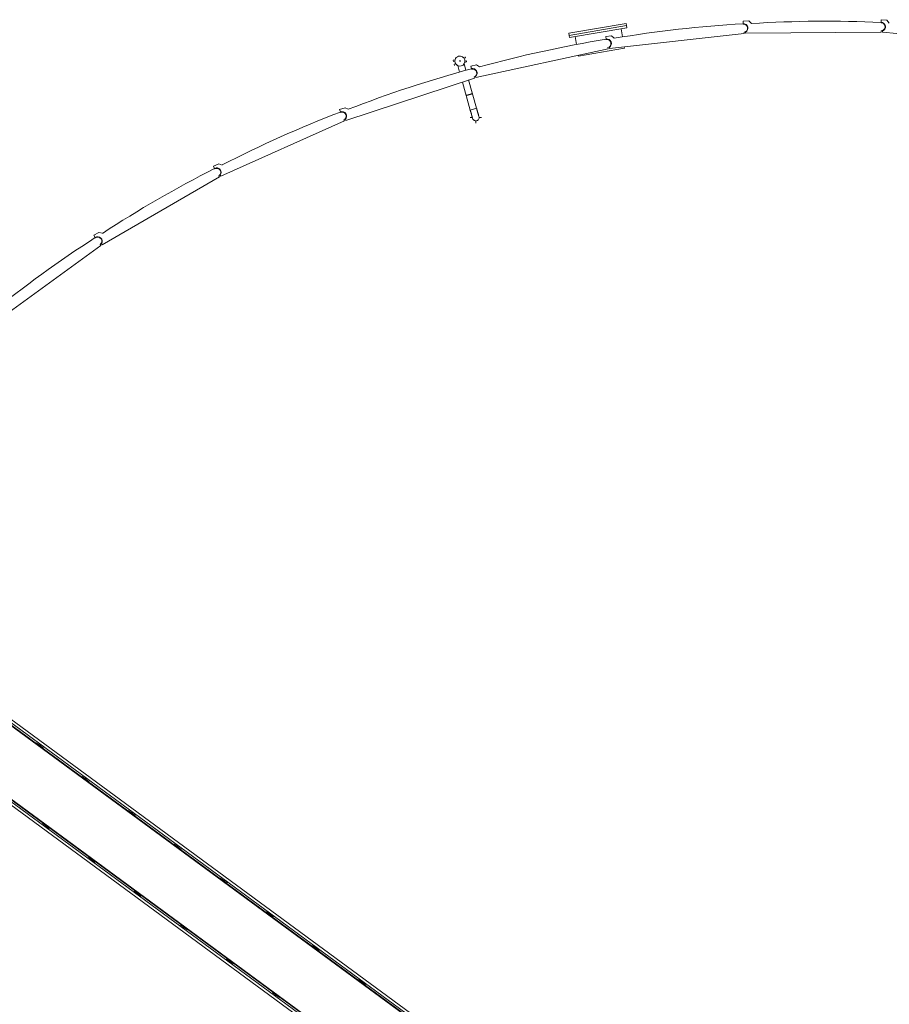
# Model space of a CAD drawing. Header units: metres. Extents: x 135583 to 135939, y 457896 to 458258.
# Tile 597 of 599: x 135753 to 135769, y 458198 to 458215. Entities that reach past the tile are written whole.
import ezdxf

# ---------------------------------------------------------------- set-up
doc = ezdxf.new("R2010")
doc.units = ezdxf.units.M
doc.linetypes.add('Hidden', pattern=[4, 2, -2])
doc.layers.add('NIEUWE INSTALLATIE', color=250, linetype='Continuous', lineweight=0)

msp = doc.modelspace()

# ---------------------------------------------------------------- linework, layer by layer
at = {"layer": 'NIEUWE INSTALLATIE'}
for p, q in [((135766.175, 458214.744), (135766.075, 458214.743)), ((135766.075, 458214.743), (135766.075, 458214.698)), ((135766.22, 458214.699), (135766.175, 458214.744)), ((135768.488, 458214.766), (135768.484, 458214.721)), ((135768.587, 458214.757), (135768.488, 458214.766)), ((135768.628, 458214.708), (135768.587, 458214.757)), ((135763.032, 458214.53), (135764.032, 458214.701)), ((135763.038, 458214.492), (135764.039, 458214.663)), ((135763.038, 458214.492), (135764.039, 458214.663)), ((135763.045, 458214.455), (135764.045, 458214.626)), ((135763.97, 458214.465), (135763.945, 458214.609)), ((135764.039, 458214.663), (135764.032, 458214.701)), ((135764.045, 458214.626), (135764.039, 458214.663)), ((135766.077, 458214.688), (135766.076, 458214.695)), ((135768.484, 458214.712), (135768.484, 458214.719)), ((135768.485, 458214.549), (135768.485, 458214.572)), ((135768.512, 458214.568), (135768.51, 458214.548)), ((135763.032, 458214.53), (135763.038, 458214.492)), ((135763.038, 458214.492), (135763.045, 458214.455)), ((135763.144, 458214.472), (135763.168, 458214.333)), ((135763.777, 458214.482), (135763.677, 458214.471)), ((135763.677, 458214.471), (135763.682, 458214.427)), ((135763.685, 458214.417), (135763.683, 458214.424)), ((135763.744, 458214.262), (135766.095, 458214.527)), ((135763.826, 458214.443), (135763.777, 458214.482)), ((135766.095, 458214.527), (135766.092, 458214.549)), ((135766.119, 458214.528), (135768.485, 458214.549)), ((135766.119, 458214.548), (135766.119, 458214.528)), ((135768.51, 458214.548), (135770.866, 458214.326)), ((135761.408, 458213.754), (135763.719, 458214.258)), ((135764.004, 458214.267), (135763.603, 458214.198)), ((135763.719, 458214.258), (135763.714, 458214.28)), ((135763.741, 458214.282), (135763.744, 458214.262)), ((135764.004, 458214.267), (135764, 458214.291)), ((135761.012, 458214.058), (135761.045, 458214.067)), ((135761.012, 458214.058), (135761.017, 458214.038)), ((135761.017, 458214.038), (135761.037, 458214.044)), ((135761.134, 458214.051), (135761.123, 458214.047)), ((135761.123, 458214.047), (135761.126, 458214.036)), ((135761.126, 458214.036), (135761.137, 458214.039)), ((135761.137, 458214.039), (135761.134, 458214.051)), ((135761.209, 458214.092), (135761.229, 458214.098)), ((135761.229, 458214.098), (135761.223, 458214.117)), ((135761.243, 458214.048), (135761.223, 458214.042)), ((135761.248, 458214.029), (135761.243, 458214.048)), ((135763.2, 458214.145), (135763.203, 458214.13)), ((135763.603, 458214.198), (135763.203, 458214.13)), ((135761.051, 458213.994), (135761.031, 458213.988)), ((135761.031, 458213.988), (135761.036, 458213.969)), ((135761.093, 458213.965), (135761.125, 458213.851)), ((135761.235, 458213.882), (135761.203, 458213.996)), ((135761.248, 458214.029), (135761.215, 458214.019)), ((135761.418, 458213.976), (135761.32, 458213.955)), ((135761.32, 458213.955), (135761.33, 458213.911)), ((135761.333, 458213.902), (135761.331, 458213.909)), ((135761.471, 458213.942), (135761.418, 458213.976)), ((135759.136, 458213.008), (135761.384, 458213.747)), ((135761.421, 458213.22), (135761.282, 458213.714)), ((135761.384, 458213.747), (135761.377, 458213.769)), ((135761.403, 458213.773), (135761.408, 458213.754)), ((135761.173, 458213.678), (135761.311, 458213.189)), ((135759.124, 458213.23), (135759.029, 458213.199)), ((135759.029, 458213.199), (135759.043, 458213.156)), ((135759.181, 458213.201), (135759.124, 458213.23)), ((135761.366, 458213.204), (135761.311, 458213.189)), ((135761.311, 458213.189), (135761.366, 458213.204)), ((135761.421, 458213.22), (135761.366, 458213.204)), ((135761.366, 458213.204), (135761.421, 458213.22)), ((135759.047, 458213.147), (135759.044, 458213.154)), ((135759.113, 458212.999), (135759.104, 458213.019)), ((135759.13, 458213.027), (135759.136, 458213.008)), ((135761.307, 458213.058), (135761.352, 458213.058)), ((135761.407, 458212.958), (135761.407, 458213.007)), ((135761.459, 458213.058), (135761.507, 458213.058)), ((135756.954, 458212.032), (135759.113, 458212.999)), ((135756.918, 458212.252), (135756.827, 458212.211)), ((135756.827, 458212.211), (135756.845, 458212.17)), ((135756.85, 458212.162), (135756.847, 458212.168)), ((135756.978, 458212.229), (135756.918, 458212.252)), ((135754.883, 458210.837), (135756.932, 458212.021)), ((135756.932, 458212.021), (135756.92, 458212.04)), ((135756.946, 458212.05), (135756.954, 458212.032)), ((135754.825, 458211.052), (135754.739, 458211.002)), ((135754.739, 458211.002), (135754.761, 458210.963)), ((135754.767, 458210.955), (135754.763, 458210.961)), ((135754.887, 458211.036), (135754.825, 458211.052)), ((135752.946, 458209.436), (135754.862, 458210.824)), ((135754.862, 458210.824), (135754.849, 458210.842)), ((135754.873, 458210.855), (135754.883, 458210.837)), ((135786.937, 458177.83), (135746.22, 458207.745)), ((135746.23, 458207.677), (135786.87, 458177.82)), ((135786.828, 458177.814), (135746.237, 458207.635)), ((135746.238, 458207.624), (135786.817, 458177.812)), ((135786.213, 458176.925), (135746.652, 458205.99)), ((135746.67, 458206.014), (135786.206, 458176.967)), ((135786.204, 458176.979), (135746.675, 458206.02)), ((135746.623, 458205.951), (135786.223, 458176.858)), ((135753.725, 458202.134), (135753.731, 458202.142)), ((135753.731, 458202.142), (135753.852, 458202.053)), ((135753.787, 458202.1), (135753.799, 458202.117)), ((135753.795, 458202.094), (135753.787, 458202.1)), ((135753.807, 458202.111), (135753.795, 458202.094)), ((135753.852, 458202.053), (135753.846, 458202.045)), ((135754.529, 458201.543), (135754.535, 458201.551)), ((135754.535, 458201.551), (135754.656, 458201.462)), ((135754.591, 458201.51), (135754.603, 458201.526)), ((135754.599, 458201.504), (135754.591, 458201.51)), ((135754.611, 458201.52), (135754.599, 458201.504)), ((135754.656, 458201.462), (135754.65, 458201.454)), ((135755.333, 458200.952), (135755.339, 458200.96)), ((135755.339, 458200.96), (135755.46, 458200.872)), ((135755.395, 458200.919), (135755.407, 458200.936)), ((135755.403, 458200.913), (135755.395, 458200.919)), ((135755.415, 458200.93), (135755.403, 458200.913)), ((135755.46, 458200.872), (135755.454, 458200.864)), ((135753.839, 458200.735), (135753.845, 458200.743)), ((135753.96, 458200.646), (135753.839, 458200.735)), ((135753.883, 458200.677), (135753.895, 458200.693)), ((135753.903, 458200.687), (135753.891, 458200.671)), ((135753.895, 458200.693), (135753.903, 458200.687)), ((135753.965, 458200.654), (135753.96, 458200.646)), ((135756.137, 458200.362), (135756.143, 458200.37)), ((135756.143, 458200.37), (135756.263, 458200.281)), ((135756.199, 458200.328), (135756.211, 458200.345)), ((135756.207, 458200.322), (135756.199, 458200.328)), ((135756.219, 458200.339), (135756.207, 458200.322)), ((135754.643, 458200.144), (135754.649, 458200.152)), ((135754.763, 458200.055), (135754.643, 458200.144)), ((135756.263, 458200.281), (135756.258, 458200.273)), ((135754.687, 458200.086), (135754.699, 458200.103)), ((135754.707, 458200.097), (135754.695, 458200.08)), ((135754.699, 458200.103), (135754.707, 458200.097)), ((135754.769, 458200.063), (135754.763, 458200.055)), ((135756.941, 458199.771), (135756.946, 458199.779)), ((135756.946, 458199.779), (135757.067, 458199.69)), ((135757.003, 458199.738), (135757.015, 458199.754)), ((135757.011, 458199.732), (135757.003, 458199.738)), ((135757.023, 458199.748), (135757.011, 458199.732)), ((135757.067, 458199.69), (135757.061, 458199.682)), ((135755.447, 458199.553), (135755.452, 458199.561)), ((135755.567, 458199.465), (135755.447, 458199.553)), ((135755.491, 458199.495), (135755.503, 458199.512)), ((135755.511, 458199.506), (135755.499, 458199.489)), ((135755.503, 458199.512), (135755.511, 458199.506)), ((135755.573, 458199.473), (135755.567, 458199.465)), ((135757.744, 458199.181), (135757.75, 458199.189)), ((135757.75, 458199.189), (135757.871, 458199.1)), ((135757.807, 458199.147), (135757.819, 458199.164)), ((135757.815, 458199.141), (135757.807, 458199.147)), ((135757.827, 458199.158), (135757.815, 458199.141)), ((135757.871, 458199.1), (135757.865, 458199.092)), ((135756.25, 458198.963), (135756.256, 458198.971)), ((135756.371, 458198.874), (135756.25, 458198.963)), ((135756.295, 458198.905), (135756.307, 458198.921)), ((135756.315, 458198.915), (135756.303, 458198.899)), ((135756.307, 458198.921), (135756.315, 458198.915)), ((135756.377, 458198.882), (135756.371, 458198.874)), ((135758.548, 458198.59), (135758.554, 458198.598)), ((135758.554, 458198.598), (135758.675, 458198.509)), ((135758.611, 458198.557), (135758.623, 458198.573)), ((135758.631, 458198.567), (135758.619, 458198.551)), ((135758.619, 458198.551), (135758.611, 458198.557)), ((135758.675, 458198.509), (135758.669, 458198.501)), ((135757.054, 458198.372), (135757.06, 458198.38)), ((135757.175, 458198.283), (135757.054, 458198.372)), ((135757.099, 458198.314), (135757.111, 458198.331)), ((135757.119, 458198.325), (135757.107, 458198.308)), ((135757.111, 458198.331), (135757.119, 458198.325)), ((135757.181, 458198.291), (135757.175, 458198.283)), ((135759.352, 458197.999), (135759.358, 458198.007)), ((135759.358, 458198.007), (135759.479, 458197.919)), ((135759.415, 458197.966), (135759.427, 458197.982)), ((135759.423, 458197.96), (135759.415, 458197.966)), ((135759.435, 458197.977), (135759.423, 458197.96)), ((135759.479, 458197.919), (135759.473, 458197.91)), ((135757.858, 458197.782), (135757.864, 458197.79)), ((135757.979, 458197.693), (135757.858, 458197.782)), ((135757.903, 458197.724), (135757.915, 458197.74)), ((135757.923, 458197.734), (135757.911, 458197.718)), ((135757.915, 458197.74), (135757.923, 458197.734)), ((135757.985, 458197.701), (135757.979, 458197.693))]:
    msp.add_line(p, q, dxfattribs=at)
at = {"layer": 'NIEUWE INSTALLATIE', "flags": 128}
for points in [[(135761.311, 458213.189), (135761.312, 458213.183), (135761.314, 458213.177), (135761.316, 458213.171), (135761.317, 458213.166), (135761.319, 458213.16), (135761.32, 458213.154), (135761.322, 458213.148), (135761.324, 458213.143), (135761.325, 458213.137), (135761.327, 458213.132), (135761.328, 458213.127), (135761.33, 458213.121), (135761.331, 458213.116), (135761.333, 458213.111), (135761.334, 458213.106), (135761.335, 458213.101), (135761.337, 458213.097), (135761.338, 458213.092), (135761.339, 458213.088), (135761.34, 458213.084), (135761.341, 458213.08), (135761.342, 458213.076), (135761.343, 458213.072), (135761.344, 458213.069), (135761.345, 458213.066), (135761.346, 458213.063), (135761.347, 458213.06), (135761.348, 458213.057), (135761.348, 458213.055), (135761.349, 458213.052), (135761.35, 458213.05), (135761.35, 458213.048), (135761.351, 458213.047), (135761.351, 458213.046), (135761.351, 458213.044), (135761.351, 458213.044), (135761.352, 458213.043)], [(135761.462, 458213.073), (135761.462, 458213.074), (135761.461, 458213.075), (135761.461, 458213.076), (135761.461, 458213.077), (135761.46, 458213.079), (135761.46, 458213.081), (135761.459, 458213.083), (135761.459, 458213.085), (135761.458, 458213.087), (135761.457, 458213.09), (135761.456, 458213.093), (135761.456, 458213.096), (135761.455, 458213.099), (135761.454, 458213.102), (135761.453, 458213.106), (135761.452, 458213.11), (135761.451, 458213.114), (135761.449, 458213.118), (135761.448, 458213.122), (135761.447, 458213.126), (135761.446, 458213.131), (135761.444, 458213.136), (135761.443, 458213.141), (135761.442, 458213.146), (135761.44, 458213.151), (135761.439, 458213.156), (135761.437, 458213.161), (135761.436, 458213.167), (135761.434, 458213.172), (135761.432, 458213.178), (135761.431, 458213.184), (135761.429, 458213.189), (135761.428, 458213.195), (135761.426, 458213.201), (135761.424, 458213.207), (135761.423, 458213.213), (135761.421, 458213.218), (135761.421, 458213.22)]]:
    msp.add_lwpolyline(points, dxfattribs=at)
at = {"layer": 'NIEUWE INSTALLATIE'}
for centre, radius, start, end in [((135767.541, 458193.421), 21.319, 87.466, 93.5522), ((135767.328, 458193.413), 21.319, 93.3677, 99.4538), ((135766.084, 458214.618), 0.07, 276.4107, 96.4107), ((135768.485, 458214.642), 0.07, 270.5091, 90.5091), ((135767.117, 458193.384), 21.319, 99.2693, 105.3554), ((135763.699, 458214.349), 0.07, 282.3124, 102.3124), ((135761.13, 458214.043), 0.0875, 105.696, 285.696), ((135761.13, 458214.043), 0.0875, 285.696, 105.696), ((135766.91, 458193.333), 21.319, 105.1709, 111.2571), ((135761.355, 458213.835), 0.07, 288.214, 108.214), ((135766.709, 458193.261), 21.319, 111.0726, 117.1587), ((135759.075, 458213.083), 0.07, 294.1156, 114.1156), ((135761.407, 458213.058), 0.0571, 180, 205.6605), ((135761.407, 458213.058), 0.0571, 180.696, 285.696), ((135761.407, 458213.058), 0.0571, 229.1263, 249.0451), ((135761.407, 458213.058), 0.0572, 283.869, 314.1247), ((135761.407, 458213.058), 0.0572, 0, 17.2108), ((135766.517, 458193.168), 21.319, 116.9742, 123.0604), ((135756.885, 458212.101), 0.07, 300.0173, 120.0173), ((135766.335, 458193.057), 21.319, 122.8759, 128.962), ((135754.808, 458210.899), 0.07, 305.9189, 125.9189)]:
    msp.add_arc(centre, radius, start, end, dxfattribs=at)
at = {"layer": 'NIEUWE INSTALLATIE', "linetype": 'Hidden'}
msp.add_arc((135767.508, 458191.349), 22.965, 105.5566, 105.8415, dxfattribs=at)
msp.add_arc((135767.508, 458191.349), 22.965, 105.5566, 105.8415, dxfattribs=at)
at = {"layer": 'NIEUWE INSTALLATIE'}
for centre, major_axis, ratio, start_param, end_param in [((135766.08, 458214.618), (0.0677, -0.0426), 1, 5.785696, 8.473804), ((135768.48, 458214.641), (0.063, -0.0493), 1, 5.785696, 8.473804), ((135763.695, 458214.348), (0.0717, -0.0354), 1, 5.785696, 8.473804), ((135761.117, 458214.087), (-0.106, -0.03), 0.000001, 3.926991, 4.080121), ((135761.142, 458213.999), (0.106, 0.03), 0.000001, 3.926991, 4.114295), ((135761.351, 458213.834), (0.075, -0.0279), 1, 5.785696, 8.473804), ((135759.071, 458213.081), (0.0775, -0.02), 1, 5.785696, 8.473804), ((135761.407, 458213.058), (0.0491, 0.0293), 1, 4.448253, 6.280849), ((135761.407, 458213.029), (-0.0263, 0.0112), 1, 1.631839, 1.973401), ((135756.882, 458212.099), (0.0791, -0.0119), 1, 5.785696, 8.473804), ((135754.805, 458210.896), (0.0799, -0.0037), 1, 5.785696, 8.473804)]:
    msp.add_ellipse(centre, major_axis=major_axis, ratio=ratio, start_param=start_param, end_param=end_param, dxfattribs=at)

doc.saveas('drawing.dxf')
